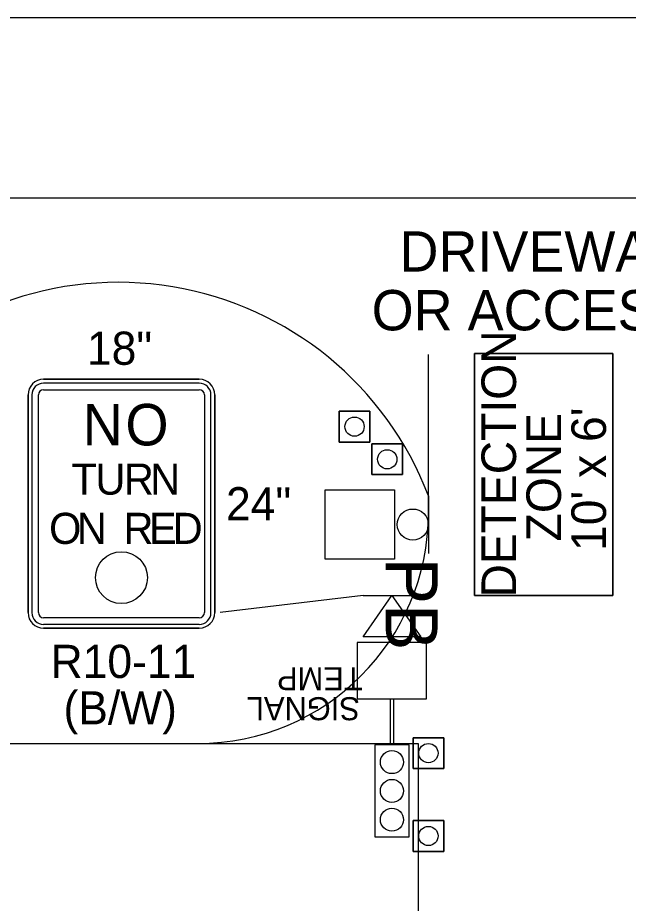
# Model space of a CAD drawing. Extents: x 99982 to 100176, y 99905 to 100011.
# Drawn here: x 100112.213 to 100113.272, y 100009.15 to 100010.687 of the extents above; entities that cross this region are included whole.
import ezdxf

# ---------------------------------------------------------------- set-up
doc = ezdxf.new("R2010")
doc.units = 0
for name, color, linetype in [('Default', 7, 'Continuous'), ('RD_ED_DrivewayEdge', 7, 'Continuous'), ('RD_ED_ShoulderPavedEdge', 7, 'Continuous'), ('SH_GI_PlotLimits', 7, 'Continuous'), ('SH_GI_SheetBorder', 7, 'Continuous'), ('TR_SN_ConstructionSigns', 7, 'Continuous'), ('TR_WZ_PortableSignMountBlk-Wht', 7, 'Continuous'), ('TR_WZ_Sign', 7, 'Continuous'), ('TR_WZ_TempSignal', 7, 'Continuous'), ('TR_WZ_TrafficCone', 7, 'Continuous'), ('TR_WZ_WorkZoneDetails', 7, 'Continuous'), ('TR_WZ_WorkZoneTextCurrent', 7, 'Continuous')]:
    doc.layers.add(name, color=color, linetype=linetype)

msp = doc.modelspace()

# ---------------------------------------------------------------- linework, layer by layer
at = {"layer": 'Default'}
msp.add_circle((100112.3926, 100009.7156), 0.045, dxfattribs=at)
at = {"layer": 'RD_ED_DrivewayEdge'}
msp.add_line((100112.925, 100009.8277), (100112.925, 100010.103), dxfattribs=at)
msp.add_arc((100112.525, 100009.8277), 0.4, 270, 0, dxfattribs=at)
at = {"layer": 'RD_ED_ShoulderPavedEdge'}
msp.add_line((100110.725, 100009.4277), (100112.525, 100009.4277), dxfattribs=at)
at = {"layer": 'SH_GI_PlotLimits'}
msp.add_lwpolyline([(100099.0625, 99999.6875), (100116.0625, 99999.6875), (100116.0625, 100010.6875), (100099.0625, 100010.6875)], close=True, dxfattribs=at)
at = {"layer": 'SH_GI_SheetBorder'}
msp.add_line((100100, 100010.375), (100115.75, 100010.375), dxfattribs=at)
at = {"layer": 'TR_SN_ConstructionSigns'}
for p, q in [((100112.2576, 100010.0598), (100112.5276, 100010.0598)), ((100112.5276, 100010.0598), (100112.2576, 100010.0598)), ((100112.5276, 100010.0598), (100112.2576, 100010.0598)), ((100112.5276, 100010.0531), (100112.2576, 100010.0531)), ((100112.2576, 100010.0418), (100112.5276, 100010.0418)), ((100112.2306, 100009.6548), (100112.2306, 100010.0328)), ((100112.2306, 100010.0328), (100112.2306, 100009.6548)), ((100112.2306, 100010.0328), (100112.2306, 100009.6548)), ((100112.2374, 100010.0328), (100112.2374, 100009.6548)), ((100112.2486, 100009.6548), (100112.2486, 100010.0328)), ((100112.5366, 100010.0328), (100112.5366, 100009.6548)), ((100112.5479, 100009.6548), (100112.5479, 100010.0328)), ((100112.5546, 100010.0328), (100112.5546, 100009.6548)), ((100112.5546, 100009.6548), (100112.5546, 100010.0328)), ((100112.5546, 100009.6548), (100112.5546, 100010.0328)), ((100112.5276, 100009.6458), (100112.2576, 100009.6458)), ((100112.2576, 100009.6346), (100112.5276, 100009.6346)), ((100112.5276, 100009.6278), (100112.2576, 100009.6278)), ((100112.2576, 100009.6278), (100112.5276, 100009.6278)), ((100112.2576, 100009.6278), (100112.5276, 100009.6278))]:
    msp.add_line(p, q, dxfattribs=at)
for centre, radius, start, end in [((100112.2576, 100010.0328), 0.027, 90, 180), ((100112.2576, 100010.0328), 0.027, 90, 180), ((100112.2576, 100010.0328), 0.027, 90, 180), ((100112.5276, 100010.0328), 0.027, 0, 90), ((100112.5276, 100010.0328), 0.027, 0, 90), ((100112.5276, 100010.0328), 0.027, 0, 90), ((100112.2576, 100010.0328), 0.0203, 90, 180), ((100112.2576, 100010.0328), 0.009, 90, 180), ((100112.5276, 100010.0328), 0.0203, 0, 90), ((100112.5276, 100010.0328), 0.009, 0, 90), ((100112.2576, 100009.6548), 0.027, 180, 270), ((100112.2576, 100009.6548), 0.027, 180, 270), ((100112.2576, 100009.6548), 0.027, 180, 270), ((100112.2576, 100009.6548), 0.0203, 180, 270), ((100112.2576, 100009.6548), 0.009, 180, 270), ((100112.5276, 100009.6548), 0.027, 270, 0), ((100112.5276, 100009.6548), 0.027, 270, 0), ((100112.5276, 100009.6548), 0.0203, 270, 0), ((100112.5276, 100009.6548), 0.009, 270, 0), ((100112.5276, 100009.6548), 0.027, 270, 0)]:
    msp.add_arc(centre, radius, start, end, dxfattribs=at)
at = {"layer": 'TR_WZ_PortableSignMountBlk-Wht'}
msp.add_line((100112.8117, 100009.6848), (100112.9117, 100009.6848), dxfattribs=at)
msp.add_lwpolyline([(100112.8616, 100009.6848), (100112.9117, 100009.613), (100112.8117, 100009.613)], close=True, dxfattribs=at)
at = {"layer": 'TR_WZ_Sign'}
msp.add_line((100112.925, 100009.8577), (100112.925, 100009.7577), dxfattribs=at)
msp.add_circle((100112.898, 100009.8077), 0.027, dxfattribs=at)
msp.add_circle((100112.898, 100009.8077), 0.027, dxfattribs=at)
at = {"layer": 'TR_WZ_TempSignal'}
for p, q in [((100112.9217, 100009.603), (100112.8017, 100009.603)), ((100112.8017, 100009.603), (100112.8017, 100009.5052)), ((100112.9217, 100009.5586), (100112.9217, 100009.603)), ((100112.9217, 100009.5497), (100112.9217, 100009.5586)), ((100112.9217, 100009.5052), (100112.9217, 100009.5497)), ((100112.8017, 100009.5052), (100112.9217, 100009.5052)), ((100112.8917, 100009.4252), (100112.8318, 100009.4252)), ((100112.8318, 100009.4252), (100112.8318, 100009.2655)), ((100112.8917, 100009.2655), (100112.8917, 100009.4252)), ((100112.8318, 100009.2655), (100112.8917, 100009.2655))]:
    msp.add_line(p, q, dxfattribs=at)
for points in [[(100112.866, 100009.8677), (100112.866, 100009.7477), (100112.746, 100009.7477), (100112.746, 100009.8677)], [(100112.866, 100009.8677), (100112.866, 100009.7477), (100112.746, 100009.7477), (100112.746, 100009.8677)], [(100112.8642, 100009.4252), (100112.8592, 100009.4252), (100112.8592, 100009.5052), (100112.8642, 100009.5052)]]:
    msp.add_lwpolyline(points, close=True, dxfattribs=at)
for points in [[(100112.8017, 100009.5052), (100112.9217, 100009.5052), (100112.9217, 100009.603), (100112.8017, 100009.603), (100112.8017, 100009.5052)], [(100112.8318, 100009.2655), (100112.8917, 100009.2655), (100112.8917, 100009.4252), (100112.8318, 100009.4252), (100112.8318, 100009.2655)]]:
    msp.add_lwpolyline(points, dxfattribs=at)
for centre in [(100112.8617, 100009.3953), (100112.8617, 100009.3953), (100112.8617, 100009.3454), (100112.8617, 100009.3454), (100112.8617, 100009.2954), (100112.8617, 100009.2954)]:
    msp.add_circle(centre, 0.02, dxfattribs=at)
at = {"layer": 'TR_WZ_TrafficCone'}
for points in [[(100112.7702, 100010.0044), (100112.8236, 100010.0044), (100112.8236, 100009.951), (100112.7702, 100009.951), (100112.7702, 100010.0044)], [(100112.7702, 100009.951), (100112.8236, 100009.951), (100112.8236, 100010.0044), (100112.7702, 100010.0044), (100112.7702, 100009.951)], [(100112.8269, 100009.9477), (100112.8802, 100009.9477), (100112.8802, 100009.8944), (100112.8269, 100009.8944), (100112.8269, 100009.9477)], [(100112.8269, 100009.8944), (100112.8802, 100009.8944), (100112.8802, 100009.9477), (100112.8269, 100009.9477), (100112.8269, 100009.8944)], [(100112.8983, 100009.4377), (100112.9517, 100009.4377), (100112.9517, 100009.3844), (100112.8983, 100009.3844), (100112.8983, 100009.4377)], [(100112.8983, 100009.3844), (100112.9517, 100009.3844), (100112.9517, 100009.4377), (100112.8983, 100009.4377), (100112.8983, 100009.3844)], [(100112.8983, 100009.2938), (100112.9517, 100009.2938), (100112.9517, 100009.2404), (100112.8983, 100009.2404), (100112.8983, 100009.2938)], [(100112.8983, 100009.2404), (100112.9517, 100009.2404), (100112.9517, 100009.2938), (100112.8983, 100009.2938), (100112.8983, 100009.2404)]]:
    msp.add_lwpolyline(points, dxfattribs=at)
for centre in [(100112.7969, 100009.9777), (100112.8536, 100009.921), (100112.925, 100009.411), (100112.925, 100009.2671)]:
    msp.add_circle(centre, 0.0167, dxfattribs=at)
at = {"layer": 'TR_WZ_WorkZoneDetails'}
msp.add_line((100112.8117, 100009.6848), (100112.5638, 100009.6552), dxfattribs=at)
for points in [[(100113.005, 100009.6848), (100113.005, 100010.1048), (100113.245, 100010.1048), (100113.245, 100009.6848), (100113.005, 100009.6848)], [(100113.245, 100009.6848), (100113.245, 100010.1048), (100113.005, 100010.1048), (100113.005, 100009.6848), (100113.245, 100009.6848)]]:
    msp.add_lwpolyline(points, dxfattribs=at)
msp.add_lwpolyline([(100112.9075, 100009.4277), (100112.9075, 100008.8402), (100112.9075, 100008.6402), (100112.9048, 100008.4902), (100112.9048, 100008.4902), (100112.9048, 100008.4902), (100112.8647, 100008.3655), (100112.8647, 100008.3655), (100112.8647, 100008.3655), (100112.7607, 100008.2677), (100112.5257, 100008.181), (100111.5503, 100008.181), (100111.1882, 100008.181), (100110.825, 100008.181), (100110.825, 100009.4277)], close=True, dxfattribs=at)
msp.add_arc((100112.387, 100009.6523), 0.5759, 20.8996, 140.1941, dxfattribs=at)

# ---------------------------------------------------------------- texts
at = {"layer": 'Default'}
for s, height, p in [('N', 0.072, (100112.3253, 100009.9451)), ('O', 0.072, (100112.3995, 100009.9451)), ('T', 0.054, (100112.3061, 100009.8596)), ('U', 0.054, (100112.3474, 100009.8596)), ('R', 0.054, (100112.3968, 100009.8596)), ('N', 0.054, (100112.4424, 100009.8596)), ('O', 0.054, (100112.2671, 100009.7741)), ('N', 0.054, (100112.3152, 100009.7741)), ('R', 0.054, (100112.3961, 100009.7741)), ('E', 0.054, (100112.4404, 100009.7741)), ('D', 0.054, (100112.4814, 100009.7741))]:
    msp.add_text(s, height=height, dxfattribs=at).set_placement(p)
at = {"layer": 'TR_SN_ConstructionSigns'}
for s, p in [('18"', (100112.3328, 100010.085)), ('24"', (100112.574, 100009.815)), ('R10-11', (100112.2698, 100009.5414)), ('(B/W)', (100112.2921, 100009.4608))]:
    msp.add_text(s, height=0.0576, rotation=360, dxfattribs=at).set_placement(p)
at = {"layer": 'TR_WZ_TempSignal'}
for s, height, rotation, p in [('PB', 0.09, 270, (100112.851, 100009.75)), ('TEMP', 0.04, 180, (100112.8111, 100009.5601)), ('SIGNAL', 0.04, 180, (100112.8062, 100009.5081))]:
    msp.add_text(s, height=height, rotation=rotation, dxfattribs=at).set_placement(p)
at = {"layer": 'TR_WZ_WorkZoneDetails'}
for s, p in [('DETECTION', (100113.077, 100009.681)), ('ZONE', (100113.155, 100009.7786)), ("10' x 6'", (100113.233, 100009.7618))]:
    msp.add_text(s, height=0.06, rotation=90, dxfattribs=at).set_placement(p)
at = {"layer": 'TR_WZ_WorkZoneTextCurrent'}
for s, p in [('DRIVEWAY', (100112.8748, 100010.2468)), ('OR ACCESS', (100112.8266, 100010.1448))]:
    msp.add_text(s, height=0.07, dxfattribs=at).set_placement(p)

doc.saveas('drawing.dxf')
